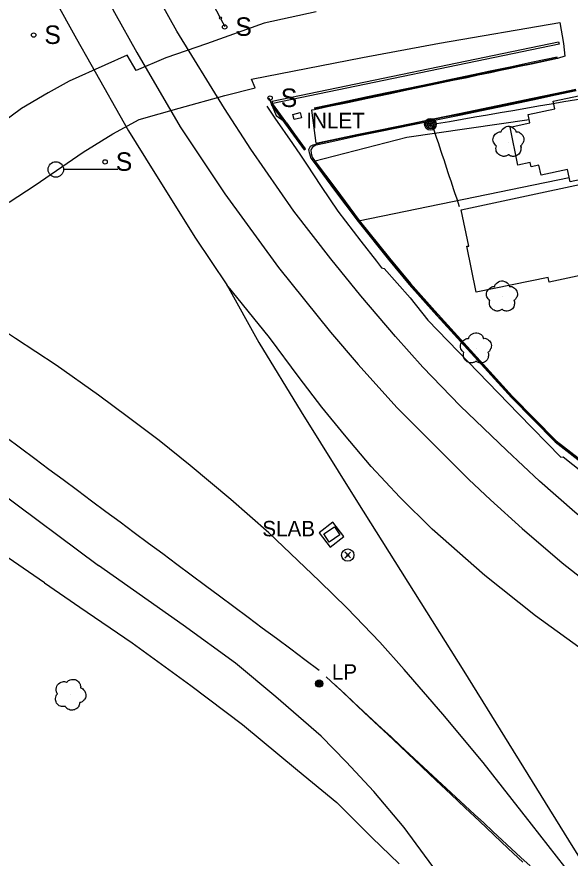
# Model space of a CAD drawing. Extents: x 368532 to 392481, y 10654822 to 10676899.
# Drawn here: x 384063.6 to 384243, y 10655107.9 to 10655380.7 of the extents above; entities that cross this region are included whole.
import ezdxf

# ---------------------------------------------------------------- set-up
doc = ezdxf.new("R2010")
doc.units = 0
for name, color, linetype in [('p_Catenary', 7, 'Continuous'), ('p_drainage inlet', 7, 'Continuous'), ('p_dtm retaining wall', 7, 'Continuous'), ('p_dtm slab', 7, 'Continuous'), ('p_railroad rr control', 7, 'Continuous'), ('p_road - paved curb', 7, 'Continuous'), ('p_road dirt road', 7, 'Continuous'), ('p_structure antenae', 7, 'Continuous'), ('p_structure building', 7, 'Continuous'), ('p_structure fence', 7, 'Continuous'), ('p_structure sign', 7, 'Continuous'), ('p_structure unidentified', 7, 'Continuous'), ('p_structure wall', 7, 'Continuous'), ('p_utility general pole', 7, 'Continuous'), ('p_veg tree', 7, 'Continuous')]:
    doc.layers.add(name, color=color, linetype=linetype)

msp = doc.modelspace()

# ---------------------------------------------------------------- linework, layer by layer
at = {"layer": 'p_Catenary'}
for points in [[(384199.74, 10655346.09), (384203.87, 10655346.81), (384207.99, 10655347.52), (384212.12, 10655348.24), (384216.24, 10655348.95), (384220.37, 10655349.67), (384224.5, 10655350.38), (384228.62, 10655351.1), (384232.75, 10655351.81), (384236.87, 10655352.53), (384241, 10655353.24), (384245.12, 10655353.95), (384249.25, 10655354.67), (384253.37, 10655355.38), (384257.5, 10655356.1), (384261.63, 10655356.81), (384265.75, 10655357.53), (384269.88, 10655358.24), (384274, 10655358.96), (384278.13, 10655359.67)], [(384198.38, 10655345.46), (384198.84, 10655344.08), (384199.29, 10655342.7), (384199.75, 10655341.32), (384200.2, 10655339.94), (384200.66, 10655338.56), (384201.12, 10655337.18), (384201.57, 10655335.8), (384202.03, 10655334.42), (384202.48, 10655333.04), (384202.94, 10655331.66), (384203.4, 10655330.28), (384203.85, 10655328.9), (384204.31, 10655327.52), (384204.76, 10655326.14), (384205.22, 10655324.76), (384205.68, 10655323.38), (384206.13, 10655322), (384206.59, 10655320.62), (384207.04, 10655319.24)], [(384060.19, 10655244.38), (384064.81, 10655240.95), (384069.42, 10655237.51), (384074.03, 10655234.08), (384078.64, 10655230.65), (384083.25, 10655227.22), (384087.86, 10655223.79), (384092.47, 10655220.35), (384097.08, 10655216.92), (384101.7, 10655213.49), (384106.31, 10655210.06), (384110.92, 10655206.63), (384115.53, 10655203.19), (384120.14, 10655199.76), (384124.75, 10655196.33), (384129.36, 10655192.9), (384133.97, 10655189.47), (384138.59, 10655186.04), (384143.2, 10655182.6), (384147.81, 10655179.17), (384152.42, 10655175.74), (384157.03, 10655172.31), (384161.64, 10655168.88)], [(384163.92, 10655166.7), (384166.93, 10655163.91), (384169.93, 10655161.12), (384172.94, 10655158.33), (384175.94, 10655155.54), (384178.95, 10655152.75), (384181.95, 10655149.97), (384184.96, 10655147.18), (384187.96, 10655144.39), (384190.97, 10655141.6), (384193.97, 10655138.81), (384196.97, 10655136.02), (384199.98, 10655133.23), (384202.98, 10655130.44), (384205.99, 10655127.66), (384208.99, 10655124.87), (384212, 10655122.08), (384215, 10655119.29), (384218.01, 10655116.5), (384221.01, 10655113.71), (384224.02, 10655110.92), (384227.02, 10655108.13), (384230.03, 10655105.35)], [(384166.94, 10655163.96), (384171.61, 10655159.55), (384176.28, 10655155.14), (384180.95, 10655150.72), (384185.62, 10655146.31), (384190.29, 10655141.9), (384194.96, 10655137.48), (384199.63, 10655133.07), (384204.3, 10655128.66), (384208.97, 10655124.24), (384213.64, 10655119.83), (384218.31, 10655115.42), (384222.98, 10655111.01), (384227.65, 10655106.59)]]:
    msp.add_lwpolyline(points, dxfattribs=at)
at = {"layer": 'p_drainage inlet'}
for p, q in [((384153.16, 10655349.08), (384155.53, 10655349.65)), ((384153.58, 10655347.37), (384153.16, 10655349.08)), ((384155.96, 10655347.92), (384153.58, 10655347.37)), ((384155.53, 10655349.65), (384155.96, 10655347.92))]:
    msp.add_line(p, q, dxfattribs=at)
at = {"layer": 'p_dtm retaining wall'}
for p, q in [((384146.44, 10655353.33), (384239.28, 10655372.62)), ((384239.28, 10655372.62), (384239.43, 10655371.89)), ((384239.43, 10655371.89), (384146.6, 10655352.59)), ((384146.59, 10655352.6), (384146.44, 10655353.33)), ((384144.65, 10655351.76), (384147.33, 10655347.84)), ((384146.57, 10655352.62), (384146.06, 10655352.25)), ((384146.06, 10655352.25), (384156.76, 10655337.57)), ((384157.26, 10655337.94), (384146.57, 10655352.62)), ((384146.6, 10655352.59), (384146.59, 10655352.6)), ((384147.33, 10655347.84), (384152.97, 10655339.6)), ((384152.97, 10655339.6), (384155.57, 10655335.8)), ((384156.76, 10655337.57), (384157.26, 10655337.94)), ((384155.57, 10655335.8), (384157.56, 10655332.9)), ((384157.56, 10655332.9), (384162.25, 10655325.68)), ((384162.25, 10655325.68), (384167.7, 10655317.67)), ((384167.7, 10655317.67), (384175.15, 10655307.95)), ((384175.15, 10655307.95), (384180.23, 10655301.43)), ((384180.23, 10655301.43), (384181.84, 10655299.36)), ((384181.84, 10655299.36), (384182.76, 10655299.09)), ((384182.76, 10655299.09), (384191.18, 10655289.58)), ((384191.18, 10655289.58), (384196.94, 10655282.32)), ((384196.94, 10655282.32), (384226.3, 10655252.01)), ((384226.3, 10655252.01), (384240.03, 10655237.91)), ((384240.03, 10655237.91), (384240.72, 10655238.04)), ((384240.72, 10655238.04), (384247.02, 10655233.04))]:
    msp.add_line(p, q, dxfattribs=at)
at = {"layer": 'p_dtm slab'}
for p, q in [((384166.05, 10655216.82), (384161.62, 10655213.36)), ((384169.69, 10655212.16), (384166.05, 10655216.82)), ((384161.62, 10655213.36), (384165.26, 10655208.7)), ((384165.26, 10655208.7), (384169.69, 10655212.16))]:
    msp.add_line(p, q, dxfattribs=at)
at = {"layer": 'p_railroad rr control'}
msp.add_line((384096.35, 10655331.19), (384078.77, 10655331.19), dxfattribs=at)
for points in [[(384018.25, 10655572.87), (384018.79, 10655568.76), (384020.71, 10655557.02), (384024.47, 10655537.88), (384027.66, 10655522.2), (384033.08, 10655500.64), (384036.8, 10655486.07), (384040.86, 10655472.64), (384044.54, 10655461.31), (384049.26, 10655447.66), (384053.13, 10655437.23), (384056.72, 10655428.32), (384063.33, 10655412.57), (384069.18, 10655400.13), (384075.89, 10655386.54), (384082.97, 10655373.62), (384087.63, 10655365.38), (384099.88, 10655343.69), (384107.83, 10655330.87), (384121.58, 10655308.92), (384131.71, 10655293.76), (384142.11, 10655275.13), (384155.8, 10655252.63), (384174.12, 10655223.37)], [(384034.89, 10655563.11), (384039.21, 10655538.56), (384042.86, 10655521.79), (384045.94, 10655508.77), (384052.46, 10655486.14), (384060.1, 10655463.9), (384067.29, 10655443.27), (384073.5, 10655428.01), (384077.45, 10655418.93), (384083.83, 10655405.04), (384089.83, 10655393.03), (384095.32, 10655382.16), (384102.55, 10655369.09), (384116.61, 10655345.04), (384131.12, 10655323.27), (384148.52, 10655299.39), (384165.32, 10655278.42)], [(384186.39, 10655277.04), (384175.11, 10655290.26), (384165.48, 10655302.21), (384153.4, 10655317.72), (384139.49, 10655337.83), (384130.91, 10655351.01), (384115.51, 10655376.01), (384104.61, 10655395.77), (384095.06, 10655414.99), (384089.98, 10655425.23), (384084.2, 10655437.45), (384075.59, 10655457.6), (384067.61, 10655477.95), (384062.47, 10655491.82), (384056.12, 10655509.45), (384047.12, 10655539.88), (384041.37, 10655560.76)], [(384145.29, 10655213.41), (384133, 10655224.2), (384119.82, 10655235.24), (384109.82, 10655243.36), (384099.88, 10655250.81), (384090.15, 10655258.05), (384076.35, 10655267.73), (384063.14, 10655276.42), (384050.14, 10655285), (384035.85, 10655294.47), (384012.44, 10655310), (383994.62, 10655321.86), (383984.39, 10655328.49), (383972.71, 10655336.63), (383959.34, 10655346.25), (383947.77, 10655354.75), (383933.21, 10655366.26), (383919.81, 10655377.57), (383908.2, 10655387.85), (383889.47, 10655405.32), (383869.28, 10655424.57)], [(384187.82, 10655225), (384178.5, 10655234.85), (384169.82, 10655245.16), (384162.51, 10655254.12), (384155.18, 10655263.76), (384145.6, 10655276.7), (384131.71, 10655293.76)], [(384165.32, 10655278.42), (384174.33, 10655267.99), (384186.83, 10655254.07), (384198.33, 10655242.56), (384210.22, 10655230.72), (384217.21, 10655224.04), (384227.5, 10655214.81), (384240.4, 10655203.63), (384259.09, 10655188.94), (384277.58, 10655175.3), (384294.8, 10655164), (384315.54, 10655151.16), (384336.26, 10655139.55), (384350.52, 10655131.83), (384364.06, 10655125.29), (384392.6, 10655112.26), (384413.53, 10655103.8), (384438.77, 10655093.44), (384467.99, 10655082.58), (384498.57, 10655071.75), (384532.81, 10655060.04), (384581.67, 10655045.06), (384619.55, 10655033.71), (384648.72, 10655025.44)], [(384656.28, 10655038.63), (384603.32, 10655053.23), (384558.75, 10655066.78), (384516.47, 10655080.43), (384472.46, 10655096.15), (384438.72, 10655109.19), (384402.05, 10655124.57), (384373.44, 10655137.78), (384355.27, 10655146.48), (384340.73, 10655154.01), (384320.28, 10655165.93), (384305.44, 10655175.15), (384289.4, 10655185.65), (384274.4, 10655196.45), (384257.87, 10655208.93), (384244.5, 10655220.08), (384233.09, 10655230.18), (384222.46, 10655240.03), (384207.39, 10655254.55), (384195.28, 10655267.14), (384186.39, 10655277.04)], [(384174.12, 10655223.37), (384208.57, 10655168.54), (384242.49, 10655113.73), (384264.96, 10655077.69), (384285.67, 10655043.96), (384316.05, 10654995.46)], [(384631.83, 10655015.23), (384594.82, 10655025.93), (384562.53, 10655035.93), (384531.33, 10655046.19), (384487.58, 10655060.69), (384436.99, 10655078.63), (384404.89, 10655091.01), (384380.99, 10655100.86), (384360.99, 10655109.63), (384336.89, 10655121.42), (384326.81, 10655126.59), (384302.67, 10655139.97), (384280.17, 10655153.46), (384263.78, 10655163.94), (384249, 10655173.99), (384231.82, 10655186.48), (384215.37, 10655199.55), (384198.32, 10655214.58), (384187.82, 10655225)], [(384285.67, 10655043.96), (384264.8, 10655073.84), (384249.37, 10655094.65), (384230.53, 10655118.89), (384214.85, 10655138.92), (384201.77, 10655154.57), (384189.24, 10655169.08), (384181.27, 10655177.93), (384170.75, 10655188.92), (384161.78, 10655197.76), (384145.29, 10655213.41)]]:
    msp.add_lwpolyline(points, dxfattribs=at)
msp.add_circle((384076.27, 10655331.21), 2.52, dxfattribs=at)
at = {"layer": 'p_road - paved curb'}
for p, q in [((384160.72, 10655382.31), (384143.79, 10655378.6)), ((384143.79, 10655378.6), (384125.13, 10655371.96)), ((384200.62, 10655372.19), (384239.72, 10655378.92)), ((384239.72, 10655378.92), (384240.85, 10655372.03)), ((384125.13, 10655371.96), (384111.96, 10655367.39)), ((384175.68, 10655367.54), (384200.62, 10655372.19)), ((384240.85, 10655372.03), (384241.36, 10655367.94)), ((384099.38, 10655368.33), (384092.16, 10655365.04)), ((384102.27, 10655363.29), (384099.38, 10655368.33)), ((384111.96, 10655367.39), (384102.27, 10655363.29)), ((384139.72, 10655360.46), (384175.68, 10655367.54)), ((384238.86, 10655367.65), (384230.35, 10655365.86)), ((384238.93, 10655367.3), (384230.42, 10655365.52)), ((384238.96, 10655367.16), (384230.45, 10655365.37)), ((384241.36, 10655367.94), (384238.96, 10655367.16)), ((384092.16, 10655365.04), (384080.54, 10655359.8)), ((384223.59, 10655364.43), (384220.39, 10655363.76)), ((384226.48, 10655365.04), (384223.59, 10655364.43)), ((384226.55, 10655364.7), (384223.66, 10655364.09)), ((384226.58, 10655364.55), (384223.69, 10655363.94)), ((384230.35, 10655365.86), (384226.48, 10655365.04)), ((384230.42, 10655365.52), (384226.55, 10655364.7)), ((384230.45, 10655365.37), (384226.58, 10655364.55)), ((384213.13, 10655362.23), (384209.56, 10655361.47)), ((384213.2, 10655361.89), (384209.63, 10655361.13)), ((384213.23, 10655361.74), (384209.66, 10655360.98)), ((384217.14, 10655363.07), (384213.13, 10655362.23)), ((384217.21, 10655362.73), (384213.2, 10655361.89)), ((384217.24, 10655362.58), (384213.23, 10655361.74)), ((384220.39, 10655363.76), (384217.14, 10655363.07)), ((384220.46, 10655363.42), (384217.21, 10655362.73)), ((384220.49, 10655363.27), (384217.24, 10655362.58)), ((384223.66, 10655364.09), (384220.46, 10655363.42)), ((384223.69, 10655363.94), (384220.49, 10655363.27)), ((384080.54, 10655359.8), (384073.76, 10655356.03)), ((384140.87, 10655357.68), (384139.72, 10655360.46)), ((384197.81, 10655359.02), (384190.52, 10655357.51)), ((384204.87, 10655360.5), (384197.81, 10655359.02)), ((384204.94, 10655360.16), (384197.88, 10655358.68)), ((384204.97, 10655360.01), (384197.91, 10655358.53)), ((384209.56, 10655361.47), (384204.87, 10655360.5)), ((384209.63, 10655361.13), (384204.94, 10655360.16)), ((384209.66, 10655360.98), (384204.97, 10655360.01)), ((384073.76, 10655356.03), (384065.19, 10655350.96)), ((384131.11, 10655355.2), (384140.87, 10655357.68)), ((384184.15, 10655356.17), (384177.37, 10655354.74)), ((384190.52, 10655357.51), (384184.15, 10655356.17)), ((384190.59, 10655357.17), (384184.22, 10655355.83)), ((384190.62, 10655357.02), (384184.25, 10655355.68)), ((384197.88, 10655358.68), (384190.59, 10655357.17)), ((384197.91, 10655358.53), (384190.62, 10655357.02)), ((384238.19, 10655355.86), (384244.83, 10655357.28)), ((384238.22, 10655355.71), (384244.86, 10655357.13)), ((384238.29, 10655355.37), (384244.94, 10655356.79)), ((384116.24, 10655351.09), (384131.11, 10655355.2)), ((384170.85, 10655353.36), (384164.28, 10655351.99)), ((384177.37, 10655354.74), (384170.85, 10655353.36)), ((384177.44, 10655354.4), (384170.92, 10655353.02)), ((384177.47, 10655354.25), (384170.95, 10655352.87)), ((384184.22, 10655355.83), (384177.44, 10655354.4)), ((384184.25, 10655355.68), (384177.47, 10655354.25)), ((384219.51, 10655351.93), (384230.85, 10655354.32)), ((384219.54, 10655351.78), (384230.88, 10655354.17)), ((384219.61, 10655351.44), (384230.95, 10655353.83)), ((384230.85, 10655354.32), (384238.19, 10655355.86)), ((384230.88, 10655354.17), (384238.22, 10655355.71)), ((384230.95, 10655353.83), (384238.29, 10655355.37)), ((384065.19, 10655350.96), (384058.46, 10655346.06)), ((384103.29, 10655347.39), (384116.24, 10655351.09)), ((384160.13, 10655350.6), (384159.15, 10655350.39)), ((384164.28, 10655351.99), (384160.02, 10655351.09)), ((384164.35, 10655351.65), (384160.1, 10655350.74)), ((384164.38, 10655351.5), (384160.13, 10655350.6)), ((384170.92, 10655353.02), (384164.35, 10655351.65)), ((384170.95, 10655352.87), (384164.38, 10655351.5)), ((384207.07, 10655349.34), (384219.51, 10655351.93)), ((384207.1, 10655349.19), (384219.54, 10655351.78)), ((384207.17, 10655348.85), (384219.61, 10655351.44)), ((384159.15, 10655350.39), (384160.56, 10655339.7)), ((384191.51, 10655346.17), (384201.7, 10655348.27)), ((384191.54, 10655346.02), (384201.73, 10655348.12)), ((384201.7, 10655348.27), (384207.07, 10655349.34)), ((384201.73, 10655348.12), (384207.1, 10655349.19)), ((384201.8, 10655347.78), (384207.17, 10655348.85)), ((384094.7, 10655342.8), (384103.29, 10655347.39)), ((384181.46, 10655344.1), (384191.51, 10655346.17)), ((384181.49, 10655343.95), (384191.54, 10655346.02)), ((384181.56, 10655343.61), (384191.61, 10655345.68)), ((384191.61, 10655345.68), (384201.8, 10655347.78)), ((384085.18, 10655336.86), (384094.7, 10655342.8)), ((384163.75, 10655340.39), (384173.92, 10655342.56)), ((384163.78, 10655340.24), (384173.95, 10655342.41)), ((384173.92, 10655342.56), (384181.46, 10655344.1)), ((384173.95, 10655342.41), (384181.49, 10655343.95)), ((384174.02, 10655342.07), (384181.56, 10655343.61)), ((384160.56, 10655339.7), (384163.75, 10655340.39)), ((384160.59, 10655339.55), (384163.78, 10655340.24)), ((384160.67, 10655339.21), (384163.86, 10655339.9)), ((384163.86, 10655339.9), (384174.02, 10655342.07)), ((384069.58, 10655326.11), (384085.18, 10655336.86)), ((384061.19, 10655320.64), (384069.58, 10655326.11))]:
    msp.add_line(p, q, dxfattribs=at)
at = {"layer": 'p_road dirt road'}
for p, q in [((384036.74, 10655242.56), (384090.14, 10655202.78)), ((384072.6, 10655197.2), (384052.25, 10655211.14)), ((384117.56, 10655183.42), (384090.14, 10655202.78)), ((384072.6, 10655197.2), (384084.08, 10655189.27)), ((384084.08, 10655189.27), (384101, 10655177.72)), ((384134.53, 10655171.17), (384117.56, 10655183.42)), ((384101, 10655177.72), (384119.99, 10655163.87)), ((384147.6, 10655160.23), (384134.53, 10655171.17)), ((384119.99, 10655163.87), (384136.81, 10655151.26)), ((384162.34, 10655147.49), (384147.6, 10655160.23)), ((384136.81, 10655151.26), (384154.65, 10655136.47)), ((384170.46, 10655139.08), (384162.34, 10655147.49)), ((384179.35, 10655129.51), (384170.46, 10655139.08)), ((384154.65, 10655136.47), (384167.43, 10655125.94)), ((384189.16, 10655117.83), (384179.35, 10655129.51)), ((384167.43, 10655125.94), (384178.69, 10655114.61)), ((384203.77, 10655098.04), (384189.16, 10655117.83)), ((384178.69, 10655114.61), (384187.6, 10655106))]:
    msp.add_line(p, q, dxfattribs=at)
at = {"layer": 'p_structure antenae'}
for p, q in [((384170.68, 10655206.41), (384169.94, 10655207.15)), ((384171.14, 10655206.41), (384171.82, 10655207.09)), ((384169.98, 10655205.25), (384170.68, 10655205.95)), ((384171.84, 10655205.25), (384171.14, 10655205.95))]:
    msp.add_line(p, q, dxfattribs=at)
for radius in [2, 0.311]:
    msp.add_circle((384170.91, 10655206.18), radius, dxfattribs=at)
at = {"layer": 'p_structure building'}
for points in [[(384237.5, 10655353.33), (384269.37, 10655360.03), (384274.86, 10655333.91), (384243.01, 10655327.21), (384242.17, 10655331.17), (384233.58, 10655329.37), (384232.91, 10655332.56), (384230.42, 10655332.04), (384230.12, 10655333.49), (384226.12, 10655332.65), (384223.53, 10655344.98), (384229.98, 10655346.33), (384229.4, 10655349.07), (384238.02, 10655350.88)], [(384209.56, 10655306.33), (384210.17, 10655306.32), (384207.73, 10655318.07), (384268.77, 10655331.15), (384271.84, 10655316.83), (384272.59, 10655316.99), (384275.56, 10655303.1), (384236.2, 10655294.67), (384235.88, 10655296.17), (384212.53, 10655291.4)]]:
    msp.add_lwpolyline(points, close=True, dxfattribs=at)
at = {"layer": 'p_structure fence'}
for p, q in [((384112.31, 10655413.45), (384129.48, 10655380.62)), ((384129.82, 10655379.96), (384131.09, 10655377.54)), ((384145.34, 10655354.39), (384147.72, 10655348.76)), ((384147.72, 10655348.76), (384151.09, 10655346.33)), ((384151.09, 10655346.33), (384155.22, 10655340.45)), ((384229.77, 10655347.33), (384190.08, 10655341.57)), ((384190.08, 10655341.57), (384159.94, 10655333.8)), ((384159.94, 10655333.8), (384174.86, 10655313.82)), ((384174.38, 10655314.53), (384242.71, 10655328.61)), ((384174.86, 10655313.82), (384189.01, 10655296.28)), ((384189.01, 10655296.28), (384199.51, 10655284.35)), ((384199.51, 10655284.35), (384215.44, 10655267.05)), ((384215.44, 10655267.05), (384224.13, 10655257.45)), ((384224.13, 10655257.45), (384238.43, 10655243.09)), ((384238.43, 10655243.09), (384254.37, 10655230.58))]:
    msp.add_line(p, q, dxfattribs=at)
at = {"layer": 'p_structure sign'}
for centre in [(384131.01, 10655377.43), (384069.08, 10655374.8), (384145.75, 10655354.36), (384092.25, 10655333.67)]:
    msp.add_circle(centre, 0.713, dxfattribs=at)
at = {"layer": 'p_structure unidentified'}
for p, q in [((384163.12, 10655213.03), (384166.61, 10655215.33)), ((384166.61, 10655215.33), (384168.35, 10655212.68)), ((384164.86, 10655210.38), (384163.12, 10655213.03)), ((384168.35, 10655212.68), (384164.86, 10655210.38))]:
    msp.add_line(p, q, dxfattribs=at)
msp.add_circle((384129.66, 10655380.29), 0.375, dxfattribs=at)
at = {"layer": 'p_structure wall'}
for p, q in [((384158.27, 10655337.71), (384158.79, 10655338.72)), ((384158.64, 10655336.19), (384158.27, 10655337.71)), ((384158.79, 10655338.72), (384159.68, 10655339.21)), ((384159.52, 10655338.4), (384158.9, 10655337.53)), ((384158.9, 10655337.53), (384159.02, 10655336.35)), ((384160.57, 10655339.08), (384159.52, 10655338.4)), ((384159.68, 10655339.21), (384160.54, 10655339.43)), ((384158.64, 10655336.19), (384158.66, 10655336)), ((384158.66, 10655336), (384158.99, 10655334.86)), ((384158.99, 10655334.86), (384160.02, 10655333.46)), ((384159.02, 10655336.35), (384159.35, 10655335.22)), ((384159.35, 10655335.22), (384160.38, 10655333.81)), ((384160.02, 10655333.46), (384166.67, 10655324.54)), ((384160.38, 10655333.81), (384167.04, 10655324.89)), ((384166.67, 10655324.54), (384174.27, 10655314.31)), ((384167.04, 10655324.89), (384174.63, 10655314.66)), ((384174.27, 10655314.31), (384184.11, 10655302.04)), ((384174.63, 10655314.66), (384184.47, 10655302.4)), ((384184.11, 10655302.04), (384190.86, 10655293.92)), ((384184.47, 10655302.4), (384191.22, 10655294.28)), ((384190.86, 10655293.92), (384198.82, 10655284.97)), ((384191.22, 10655294.28), (384199.18, 10655285.32)), ((384199.18, 10655285.32), (384224.36, 10655257.64)), ((384198.82, 10655284.97), (384224, 10655257.29)), ((384224, 10655257.29), (384238.16, 10655242.91)), ((384224.36, 10655257.64), (384238.52, 10655243.26)), ((384238.16, 10655242.91), (384254.52, 10655230.12)), ((384238.52, 10655243.26), (384254.89, 10655230.47))]:
    msp.add_line(p, q, dxfattribs=at)
at = {"layer": 'p_utility general pole'}
for centre, radius in [((384197.73, 10655345.86), 1.9), ((384197.73, 10655345.86), 1.44), ((384197.73, 10655345.86), 0.973), ((384197.73, 10655345.86), 0.539), ((384197.73, 10655345.86), 0.192), ((384161.65, 10655164.49), 1.19), ((384161.65, 10655164.49), 0.901), ((384161.65, 10655164.49), 0.608), ((384161.65, 10655164.49), 0.337), ((384161.65, 10655164.49), 0.12)]:
    msp.add_circle(centre, radius, dxfattribs=at)
at = {"layer": 'p_veg tree'}
for p, q in [((384223.09, 10655340.08), (384223.09, 10655340.08)), ((384220.99, 10655289.92), (384220.99, 10655289.92)), ((384212.55, 10655273.09), (384212.55, 10655273.09)), ((384080.92, 10655160.96), (384080.92, 10655160.96))]:
    msp.add_line(p, q, dxfattribs=at)
for points in [[(384219.12, 10655338.82), (384218.17, 10655340.05), (384218.14, 10655341.67), (384219.06, 10655342.86), (384219.79, 10655343.29), (384220.49, 10655343.4), (384220.64, 10655343.38), (384220.67, 10655343.49), (384221.14, 10655344.33), (384222.84, 10655345.23), (384224.67, 10655344.64), (384225.4, 10655343.57), (384225.45, 10655343.43), (384225.57, 10655343.43), (384226.75, 10655343.12), (384227.84, 10655341.92), (384227.91, 10655340.25), (384227.38, 10655339.3), (384226.99, 10655338.92), (384226.89, 10655338.86), (384226.96, 10655338.78), (384227.09, 10655338.12), (384226.84, 10655336.87), (384225.75, 10655335.73), (384224.39, 10655335.47), (384223.31, 10655335.84), (384223.1, 10655336), (384223.04, 10655336.01), (384222.98, 10655335.98), (384222.59, 10655335.75), (384221.66, 10655335.44), (384220.48, 10655335.71), (384219.47, 10655336.47), (384218.98, 10655337.99), (384219.11, 10655338.84)], [(384217.02, 10655288.66), (384216.07, 10655289.89), (384216.05, 10655291.5), (384216.96, 10655292.7), (384217.69, 10655293.13), (384218.39, 10655293.23), (384218.54, 10655293.22), (384218.57, 10655293.33), (384219.04, 10655294.16), (384220.75, 10655295.06), (384222.57, 10655294.48), (384223.3, 10655293.4), (384223.35, 10655293.26), (384223.47, 10655293.26), (384224.65, 10655292.95), (384225.74, 10655291.76), (384225.81, 10655290.09), (384225.28, 10655289.14), (384224.89, 10655288.75), (384224.79, 10655288.7), (384224.86, 10655288.62), (384224.99, 10655287.96), (384224.74, 10655286.7), (384223.66, 10655285.57), (384222.29, 10655285.3), (384221.21, 10655285.67), (384221.01, 10655285.84), (384220.94, 10655285.85), (384220.88, 10655285.81), (384220.49, 10655285.58), (384219.56, 10655285.28), (384218.38, 10655285.54), (384217.38, 10655286.31), (384216.88, 10655287.83), (384217.01, 10655288.68)], [(384208.58, 10655271.84), (384207.63, 10655273.07), (384207.61, 10655274.68), (384208.52, 10655275.87), (384209.25, 10655276.31), (384209.95, 10655276.41), (384210.1, 10655276.4), (384210.13, 10655276.5), (384210.6, 10655277.34), (384212.31, 10655278.24), (384214.13, 10655277.66), (384214.86, 10655276.58), (384214.91, 10655276.44), (384215.03, 10655276.44), (384216.21, 10655276.13), (384217.3, 10655274.94), (384217.37, 10655273.27), (384216.84, 10655272.32), (384216.45, 10655271.93), (384216.35, 10655271.88), (384216.42, 10655271.8), (384216.55, 10655271.14), (384216.3, 10655269.88), (384215.22, 10655268.74), (384213.85, 10655268.48), (384212.77, 10655268.85), (384212.57, 10655269.01), (384212.5, 10655269.02), (384212.44, 10655268.99), (384212.05, 10655268.76), (384211.12, 10655268.46), (384209.94, 10655268.72), (384208.94, 10655269.48), (384208.44, 10655271.01), (384208.57, 10655271.86)], [(384079.33, 10655157.11), (384077.77, 10655157.17), (384076.52, 10655158.19), (384076.2, 10655159.65), (384076.34, 10655160.49), (384076.7, 10655161.09), (384076.81, 10655161.2), (384076.75, 10655161.3), (384076.41, 10655162.19), (384076.82, 10655164.08), (384078.44, 10655165.1), (384079.73, 10655164.97), (384079.87, 10655164.92), (384079.95, 10655165.01), (384080.94, 10655165.71), (384082.56, 10655165.78), (384083.89, 10655164.76), (384084.27, 10655163.74), (384084.31, 10655163.2), (384084.29, 10655163.08), (384084.4, 10655163.08), (384084.99, 10655162.76), (384085.79, 10655161.76), (384085.96, 10655160.2), (384085.29, 10655158.98), (384084.31, 10655158.4), (384084.05, 10655158.34), (384084, 10655158.3), (384083.99, 10655158.23), (384083.92, 10655157.79), (384083.55, 10655156.88), (384082.59, 10655156.15), (384081.36, 10655155.87), (384079.88, 10655156.47), (384079.31, 10655157.12)]]:
    msp.add_spline(points, degree=3, dxfattribs=at)

# ---------------------------------------------------------------- texts
at = {"layer": 'p_drainage inlet'}
msp.add_text(' INLET', height=5, dxfattribs=at).set_placement((384155.62, 10655344.58))
at = {"layer": 'p_dtm slab'}
msp.add_text(' SLAB', height=5, dxfattribs=at).set_placement((384141.36, 10655212.25))
at = {"layer": 'p_structure sign'}
for p in [(384134.47, 10655374.54), (384072.54, 10655371.91), (384149.21, 10655351.46), (384095.71, 10655330.77)]:
    msp.add_text('S', height=6, dxfattribs=at).set_placement(p)
at = {"layer": 'p_utility general pole'}
msp.add_text('LP', height=5, dxfattribs=at).set_placement((384165.76, 10655165.78))

doc.saveas('drawing.dxf')
